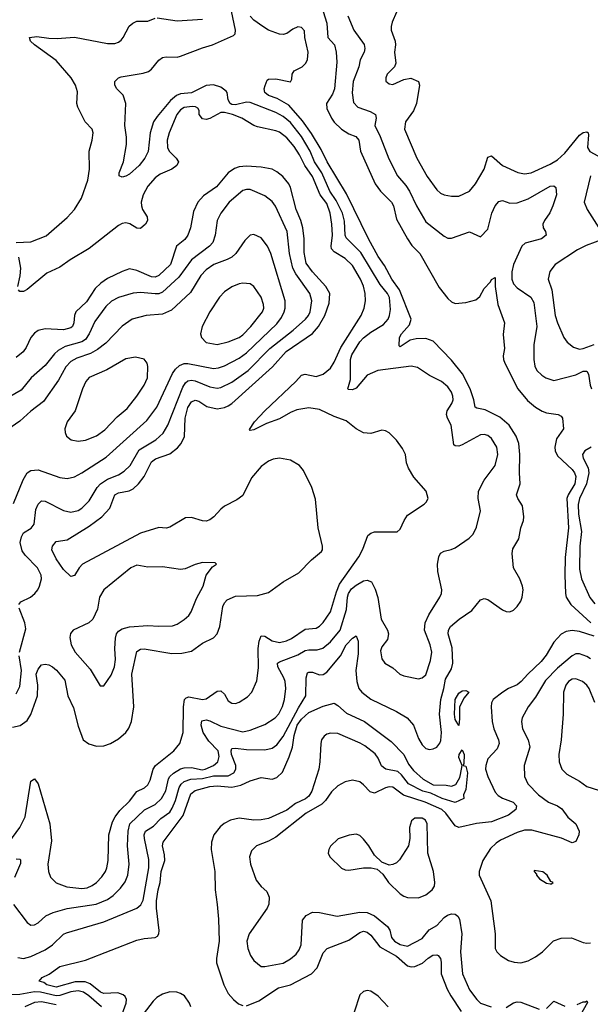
# Model space of a CAD drawing. Header units: inches. Extents: x 1682530 to 1839546, y 640742 to 791647.
# Tile 843 of 923: x 1800390 to 1803510, y 741444 to 746828. Entities that reach past the tile are written whole.
import ezdxf

# ---------------------------------------------------------------- set-up
doc = ezdxf.new("R2010")
doc.units = ezdxf.units.IN
doc.header["$MEASUREMENT"] = 0
doc.layers.add('B8704', color=7, linetype='Continuous')

msp = doc.modelspace()

# ---------------------------------------------------------------- linework, layer by layer
at = {"layer": 'B8704', "color": 5}
for points, elevation in [([(1800356.8, 741990), (1800430, 741890.4), (1800450, 741876.4), (1800470, 741878.7), (1800490, 741888.8), (1800533, 741927), (1800573.2, 741946.8), (1800650, 741967.6), (1800808.3, 741991.7), (1800870, 742016.8), (1800901.8, 742038.2), (1800941.4, 742078.6), (1800966, 742114), (1800981.9, 742150), (1800988.2, 742210), (1800979.9, 742310), (1800982.1, 742390), (1800992.8, 742430), (1801072.6, 742507.4), (1801130, 742537), (1801164.7, 742570), (1801188.4, 742611.6), (1801204, 742676), (1801211.6, 742690), (1801231.7, 742708.3), (1801269.3, 742730.7), (1801290, 742736.9), (1801330, 742738.1), (1801386.9, 742726.9), (1801403.1, 742730), (1801449.1, 742750), (1801472.8, 742770), (1801480.7, 742799.3), (1801475.8, 742830), (1801423.5, 742883.5), (1801393.7, 742930), (1801381.4, 742970), (1801385.9, 742994.1), (1801410, 742999.4), (1801430, 742994.8), (1801490, 742964), (1801610, 742934.6), (1801650, 742942.7), (1801730, 742973.5), (1801787.1, 743010), (1801807.3, 743032.7), (1801827.3, 743072.7), (1801837.5, 743110), (1801844.7, 743170), (1801841.3, 743210), (1801834.7, 743230), (1801800.5, 743290), (1801800.3, 743310), (1801810, 743317.6), (1801910, 743355.6), (1801950, 743378), (1801970, 743383.1), (1802017, 743383), (1802048.2, 743391.8), (1802090, 743426.3), (1802141.6, 743490), (1802176.9, 743603.1), (1802181.3, 743670), (1802186.8, 743690), (1802204.8, 743715.2), (1802230, 743736.1), (1802270, 743759.1), (1802290, 743763.8), (1802313.3, 743753.3), (1802333.9, 743713.9), (1802347.6, 743667.6), (1802366, 743550), (1802401.8, 743490), (1802406.9, 743470), (1802401.1, 743438.9), (1802370, 743399.5), (1802363.2, 743376.8), (1802370, 743333.4), (1802385.7, 743310), (1802430, 743283.7), (1802468, 743250), (1802490, 743240.2), (1802570, 743224.4), (1802590, 743229), (1802610, 743245.7), (1802636.4, 743323.6), (1802642.4, 743370), (1802634.4, 743410), (1802604, 743490), (1802607.3, 743530), (1802626.7, 743573.3), (1802687.8, 743670), (1802695.6, 743690), (1802697.6, 743710), (1802676.4, 743810), (1802674, 743850), (1802681.1, 743890), (1802690, 743910.4), (1802710, 743922), (1802749.8, 743930.2), (1802770, 743939.5), (1802847.8, 743992.2), (1802870, 744014.8), (1802887.4, 744052.6), (1802910, 744142), (1802896.8, 744210), (1802897.6, 744250), (1802929.7, 744310), (1802990, 744390.8), (1803003.5, 744450), (1802998, 744490), (1802970, 744538), (1802950, 744554.8), (1802930, 744559.8), (1802910, 744558.5), (1802810, 744502.8), (1802790, 744496.4), (1802770, 744498), (1802763.5, 744503.5), (1802748.7, 744610), (1802728.5, 744650), (1802723.8, 744670), (1802726.8, 744690), (1802753.2, 744730), (1802759.8, 744750), (1802758.6, 744770), (1802751, 744791), (1802730, 744819.7), (1802696.2, 744850), (1802630, 744883.1), (1802565.5, 744925.5), (1802530, 744933.2), (1802348.2, 744910), (1802290, 744884), (1802230, 744813), (1802210, 744804.7), (1802185.8, 744805.8), (1802183.7, 744810), (1802199.3, 744860.7), (1802199.3, 744970), (1802205.1, 744994.9), (1802250, 745065.7), (1802270, 745088.7), (1802310, 745119.4), (1802379.2, 745160.8), (1802405, 745190), (1802412.7, 745210), (1802416.9, 745243.1), (1802411.5, 745308.5), (1802400.2, 745330), (1802360.4, 745380.4), (1802255.6, 745555.6), (1802175.8, 745635.7), (1802169.1, 745650), (1802166.4, 745726.4), (1802154.1, 745770), (1802119.7, 745839.7), (1802086.5, 745890), (1802042.6, 745990), (1802002.6, 746050), (1801977.9, 746110), (1801930.9, 746190), (1801870, 746265.8), (1801830, 746299.1), (1801790, 746320.7), (1801650, 746376.2), (1801630, 746376.6), (1801570, 746361.8), (1801550, 746365.1), (1801541.5, 746370), (1801529.2, 746389.2), (1801524.4, 746430), (1801518, 746438), (1801490, 746458.7), (1801450, 746471.8), (1801410, 746467.5), (1801330, 746428.9), (1801270, 746423.5), (1801246.9, 746413.1), (1801214.1, 746385.9), (1801140.7, 746299.3), (1801121.1, 746270), (1801102.7, 746210), (1801092.8, 746107.2), (1801074.9, 746070), (1801042.3, 746030), (1800990, 745984), (1800970, 745971.6), (1800950, 745966.6), (1800934, 745974), (1800934.5, 745990), (1800957.2, 746050), (1800974.4, 746145.6), (1800973.6, 746186.4), (1800964.6, 746250), (1800969.9, 746369.9), (1800955.2, 746415.2), (1800921.6, 746450), (1800909.6, 746470), (1800909.6, 746490), (1800929.5, 746510), (1800944.4, 746515.6), (1801064.4, 746535.6), (1801094.6, 746545.4), (1801110, 746556.9), (1801150, 746607.4), (1801170, 746621.3), (1801190, 746625.4), (1801250, 746623.9), (1801270, 746628.8), (1801390, 746674.5), (1801444.7, 746690), (1801558.7, 746741.3), (1801568.7, 746751.3), (1801570.6, 746770), (1801540.1, 746910)], 560), ([(1800379, 741699), (1800410, 741694.1), (1800450, 741705.6), (1800530, 741741.5), (1800569.8, 741770), (1800630, 741826.8), (1800645.5, 741834.5), (1800850, 741894.1), (1801030, 741969.4), (1801052.2, 741987.8), (1801065.8, 742014.2), (1801095.5, 742190), (1801095.9, 742235.9), (1801072, 742350), (1801071, 742370), (1801078.6, 742390), (1801121.5, 742418.5), (1801160.7, 742459.3), (1801210, 742494.6), (1801224.2, 742515.8), (1801241.7, 742558.3), (1801261.9, 742630), (1801272.7, 742647.3), (1801290, 742661.4), (1801325.1, 742674.9), (1801390, 742678), (1801450, 742692.7), (1801530, 742694.1), (1801559.9, 742710), (1801572, 742730), (1801572.3, 742750), (1801548.5, 742810), (1801545.4, 742830), (1801550, 742842), (1801570, 742845.5), (1801630, 742836.5), (1801730, 742835.9), (1801770, 742845.4), (1801796.6, 742863.4), (1801830, 742908.7), (1801914.1, 743065.9), (1801953.8, 743130), (1801957, 743230), (1801964, 743256), (1801970, 743260.7), (1801990, 743259.7), (1802030, 743245), (1802050, 743247.3), (1802070, 743260.2), (1802143.7, 743350), (1802174.5, 743410), (1802210, 743446), (1802230, 743458.4), (1802240.7, 743430), (1802241.3, 743361.3), (1802227.3, 743270), (1802232.8, 743210), (1802244.5, 743170), (1802261.2, 743150), (1802310, 743112.9), (1802450, 743045), (1802508.9, 743010), (1802542.8, 742970), (1802570, 742897.1), (1802590, 742862), (1802610, 742842.6), (1802630, 742836.5), (1802650, 742841.1), (1802670, 742850.4), (1802687.9, 742872.1), (1802693, 742887), (1802696.1, 742930), (1802686, 743030), (1802692.2, 743110), (1802709, 743170), (1802717.9, 743222.2), (1802750, 743279.1), (1802757.9, 743310), (1802754, 743394), (1802732.9, 743470), (1802734.2, 743490), (1802745, 743510), (1802792.5, 743550), (1802862.7, 743597.3), (1802910, 743656), (1802919.8, 743660.2), (1802930, 743663.6), (1802950, 743656.9), (1803030, 743600.2), (1803050, 743591.6), (1803070, 743590.3), (1803090, 743598.5), (1803110, 743618.5), (1803130, 743648.9), (1803136.7, 743670), (1803142.8, 743710), (1803139.3, 743730), (1803125, 743770), (1803090.5, 743830), (1803082.2, 743910), (1803086.1, 743933.9), (1803118.2, 743990), (1803130.6, 744050), (1803145.2, 744090), (1803146.9, 744110), (1803138.9, 744170), (1803113.3, 744210), (1803107, 744230), (1803126.1, 744290), (1803122.1, 744350), (1803125, 744450), (1803119.2, 744510), (1803103.9, 744550), (1803065.3, 744610), (1803014.4, 744654.4), (1802935.5, 744695.5), (1802890, 744703.5), (1802881.1, 744710), (1802873.6, 744750), (1802853.3, 744810), (1802811.5, 744891.5), (1802750, 744966.3), (1802650, 745069.9), (1802610, 745085), (1802556.8, 745083.2), (1802525, 745075), (1802470, 745039.6), (1802465.4, 745045.4), (1802466.7, 745090), (1802478.3, 745110), (1802520.6, 745159.4), (1802529.9, 745190), (1802467.3, 745350), (1802424.5, 745410), (1802384.1, 745484.1), (1802350, 745533.3), (1802296.9, 745630), (1802175.9, 745875.9), (1802070.8, 746050), (1802037.6, 746117.6), (1801985.8, 746205.8), (1801935.4, 746275.4), (1801861.4, 746361.4), (1801797.1, 746397.1), (1801750, 746413.3), (1801730.5, 746430), (1801727.4, 746450), (1801731.2, 746468.8), (1801742.2, 746497.7), (1801750, 746503.8), (1801790, 746504), (1801870, 746489.1), (1801877.2, 746502.8), (1801879.1, 746530), (1801891.4, 746548.6), (1801934, 746570), (1801955.1, 746590), (1801962.7, 746610), (1801966.4, 746650), (1801949.8, 746730), (1801946.7, 746766.7), (1801930, 746785.1), (1801910, 746788.2), (1801883, 746777), (1801850, 746753), (1801830, 746747.4), (1801810, 746748.6), (1801750, 746771.2), (1801718.7, 746790), (1801670, 746824.8), (1801650, 746847.3)], 540), ([(1802050, 746872.7), (1802069.1, 746810), (1802074.9, 746730), (1802111.3, 746690), (1802120.2, 746650), (1802123.5, 746596.5), (1802110.9, 746450), (1802099.4, 746420.6), (1802067.6, 746370), (1802070, 746343), (1802095.2, 746290), (1802108.5, 746268.5), (1802149.6, 746229.6), (1802190, 746203.2), (1802228, 746190), (1802244, 746170), (1802253.2, 746110), (1802333.2, 745930), (1802362.6, 745890), (1802423.2, 745830), (1802432.8, 745810), (1802450, 745736.5), (1802510.1, 745630.1), (1802533.7, 745593.7), (1802576.9, 745550), (1802684.1, 745364.1), (1802730, 745303.6), (1802750, 745284.9), (1802770, 745276.9), (1802830, 745281.2), (1802883.8, 745296.2), (1802905.5, 745314.5), (1802930, 745358.4), (1802964.5, 745395.5), (1802970, 745407.3), (1802990, 745418), (1802990.2, 745369.8), (1803003.5, 745270), (1803041.5, 745170), (1803034.2, 745105.8), (1803039.7, 745030), (1803033.8, 744990), (1803034.9, 744970), (1803043.2, 744950), (1803113.4, 744810), (1803166.2, 744746.2), (1803210, 744710.1), (1803247, 744687), (1803270, 744679), (1803333.4, 744670), (1803350, 744660.3), (1803357.3, 744650), (1803362.8, 744590), (1803324.1, 744535.9), (1803315.5, 744490), (1803317.3, 744470), (1803330, 744444), (1803410, 744368.1), (1803423.9, 744350), (1803431.2, 744330), (1803424.7, 744290), (1803388.2, 744230), (1803380.6, 744210), (1803390.1, 744049.9), (1803373, 743887), (1803369.7, 743790), (1803373.3, 743690), (1803378.1, 743670), (1803403.7, 743630), (1803513.1, 743530)], 540), ([(1802184.6, 746850), (1802217.7, 746770), (1802272.5, 746692.5), (1802277.8, 746670), (1802273.4, 746650), (1802252.1, 746607.9), (1802243.6, 746570), (1802213.6, 746490), (1802208.4, 746428.4), (1802215.5, 746375.5), (1802238.4, 746350), (1802306.7, 746326.7), (1802334.4, 746310), (1802338.4, 746290), (1802331.8, 746250), (1802360.7, 746190), (1802407.5, 746067.5), (1802454.9, 745974.9), (1802501.1, 745921.1), (1802521.5, 745890), (1802558.6, 745810), (1802610, 745723.6), (1802710, 745643.6), (1802730, 745633.8), (1802750, 745634), (1802850, 745667.7), (1802910, 745640.7), (1802950, 745683), (1802970.8, 745770), (1802989.8, 745810), (1803010, 745834), (1803030, 745840.2), (1803070, 745825.2), (1803110, 745826.1), (1803170, 745848), (1803290, 745917.3), (1803310, 745920.4), (1803320.4, 745910), (1803324.4, 745870), (1803304.2, 745810), (1803288.4, 745771.6), (1803258.4, 745730), (1803250.4, 745710), (1803252.2, 745690), (1803264.4, 745670), (1803267.7, 745650), (1803242, 745630), (1803154.2, 745605.8), (1803135.5, 745590), (1803090, 745489.7), (1803080.7, 745450), (1803079.8, 745410), (1803090, 745383.9), (1803110, 745361.8), (1803185, 745310), (1803201.5, 745281.5), (1803217.1, 745150), (1803201.8, 745050), (1803200.2, 744970), (1803207.2, 744932.8), (1803216.9, 744910), (1803243.9, 744883.9), (1803266.4, 744870), (1803310, 744855.6), (1803430, 744886.2), (1803470, 744906), (1803490, 744905.7), (1803500.2, 744890), (1803509.4, 744830), (1803516.8, 744810)], 560), ([(1802450.2, 746870), (1802425.5, 746814.5), (1802420.2, 746790), (1802421.2, 746770), (1802443.5, 746710), (1802445, 746690), (1802438.8, 746650), (1802446.7, 746590), (1802439.5, 746570), (1802399.5, 746530), (1802392, 746510), (1802392.3, 746492.3), (1802410, 746477), (1802430, 746474.6), (1802490, 746501.1), (1802528.3, 746508.3), (1802570.7, 746490), (1802575.8, 746470), (1802560.2, 746370), (1802543.8, 746330), (1802500.1, 746270), (1802493.4, 746230), (1802562, 746070), (1802618, 745970), (1802670, 745896.9), (1802690, 745879.7), (1802710, 745871.1), (1802750, 745862.6), (1802790, 745862.2), (1802850, 745891.3), (1802882.8, 745930), (1802929.4, 746010.6), (1802950, 746075.5), (1802970, 746083.2), (1803030, 746030.2), (1803112.7, 745992.7), (1803150, 745984.8), (1803187, 745990), (1803290, 746038.6), (1803330, 746062.4), (1803370, 746098.1), (1803450, 746196.6), (1803470, 746210.7), (1803490, 746215.4), (1803497.3, 746210), (1803499.1, 746199.1), (1803495.1, 746130), (1803507.3, 746107.3), (1803550, 746083.1)], 580), ([(1800369.9, 745610.1), (1800450, 745614.2), (1800533.9, 745646.1), (1800650, 745746.2), (1800690, 745790.3), (1800728.7, 745851.3), (1800761.8, 745950), (1800771.4, 746010), (1800769.8, 746110), (1800785.7, 746170), (1800791.1, 746210), (1800786, 746230), (1800748.3, 746270), (1800707.7, 746350), (1800702.4, 746370), (1800706.7, 746433.3), (1800695.2, 746470), (1800671.8, 746510), (1800590, 746605.8), (1800471, 746690), (1800449.6, 746710), (1800444, 746730), (1800484.1, 746735.9), (1800550, 746726.7), (1800594.5, 746725.5), (1800690, 746733.4), (1800870, 746698.3), (1800910, 746698.7), (1800930, 746704.9), (1800944.2, 746715.8), (1800956.2, 746730), (1800987.6, 746792.4), (1801009.4, 746810), (1801030, 746819.5), (1801090, 746820.4), (1801130, 746837.3)], 580), ([(1801142, 746838), (1801250, 746822.4), (1801389.6, 746830.4)], 580), ([(1800330, 742329.6), (1800390.3, 742410), (1800419, 742470), (1800450, 742664), (1800470, 742677.1), (1800491, 742650), (1800555.3, 742430), (1800562.9, 742337.1), (1800544.4, 742210), (1800547.8, 742170), (1800559.1, 742139.1), (1800588.5, 742108.5), (1800647.1, 742087.1), (1800730, 742077.3), (1800758.3, 742081.7), (1800786.8, 742093.2), (1800810, 742110.2), (1800838.4, 742141.6), (1800858.5, 742170), (1800866.6, 742190), (1800872.8, 742230), (1800877, 742370), (1800897.7, 742442.3), (1800911.8, 742470), (1800936.9, 742503.1), (1800990, 742555.3), (1801030, 742607.2), (1801072.6, 742627.4), (1801090, 742643.6), (1801103, 742670), (1801119.9, 742730), (1801132.6, 742750), (1801232.7, 742830), (1801266.3, 742870), (1801282.8, 742930), (1801285.7, 743070), (1801291.4, 743110), (1801300.4, 743119.6), (1801314.8, 743125.2), (1801390, 743110.6), (1801410, 743113.9), (1801470, 743155.9), (1801490, 743158.6), (1801510, 743139.5), (1801530, 743103.6), (1801550, 743090.2), (1801570, 743089.2), (1801590, 743095.5), (1801635.5, 743124.5), (1801658.5, 743150), (1801686.3, 743213.7), (1801695.8, 743284.2), (1801693.8, 743390), (1801699, 743430), (1801710, 743459.1), (1801730, 743457.5), (1801770, 743431.3), (1801810, 743423), (1801847.8, 743432.2), (1801875.4, 743444.6), (1801950, 743495.8), (1802010, 743501.4), (1802030, 743511.7), (1802050, 743531), (1802089.9, 743590), (1802121.3, 743698.7), (1802139, 743741), (1802243.4, 743890), (1802266.4, 743933.6), (1802292.7, 744007.3), (1802310, 744020.7), (1802330, 744027.3), (1802453, 744027), (1802470, 744042.8), (1802491.5, 744090), (1802510, 744118.4), (1802600.5, 744179.5), (1802612.7, 744190), (1802623.7, 744210), (1802611.8, 744250), (1802545.7, 744325.7), (1802515.3, 744375.3), (1802505.4, 744405.4), (1802499.7, 744450), (1802483.3, 744483.3), (1802450, 744529.3), (1802410, 744569.2), (1802390, 744579.3), (1802370, 744582.7), (1802310, 744565.6), (1802270, 744569.7), (1802230, 744591.2), (1802174.5, 744634.5), (1802110, 744659), (1802030, 744696.9), (1801970, 744706.1), (1801904.6, 744695.4), (1801870, 744680.7), (1801810, 744644.9), (1801740.2, 744619.8), (1801670, 744585), (1801650, 744582), (1801646.3, 744586.3), (1801674.4, 744630), (1801729.3, 744690), (1801899.1, 744850), (1801930, 744884.8), (1801950, 744889), (1802010, 744876.8), (1802049.4, 744890.6), (1802090, 744923.2), (1802110, 744956.1), (1802144.9, 745035.1), (1802256.8, 745210), (1802272.6, 745250), (1802280.2, 745290), (1802278.4, 745330), (1802270, 745371), (1802253.2, 745410), (1802210, 745483.7), (1802170, 745523), (1802110, 745559.6), (1802095.3, 745575.3), (1802092.2, 745590), (1802099.6, 745650), (1802096.6, 745710), (1802087.8, 745770), (1802070, 745823), (1802032.9, 745870), (1801990.6, 745970), (1801948.2, 746030), (1801919, 746090), (1801890, 746135.3), (1801850, 746182.2), (1801810, 746213.1), (1801790, 746221.2), (1801690, 746242), (1801669.5, 746249.5), (1801603.9, 746290), (1801553.3, 746310), (1801510, 746321.2), (1801490, 746321), (1801430, 746287.1), (1801410, 746283), (1801390, 746286.9), (1801371.9, 746310), (1801371.7, 746331.7), (1801364.7, 746344.7), (1801351.6, 746351.6), (1801333.2, 746353.2), (1801290, 746348.5), (1801270, 746335.6), (1801249.3, 746310), (1801206.4, 746210), (1801196.6, 746170), (1801198.8, 746130), (1801207.5, 746110), (1801245.6, 746070), (1801258.2, 746050), (1801249.4, 746030), (1801221.8, 746010), (1801157.1, 745982.9), (1801130, 745963.7), (1801090, 745918.4), (1801064.1, 745870), (1801054.6, 745830), (1801055.9, 745810), (1801061.5, 745790), (1801086, 745750), (1801089.3, 745730), (1801078.4, 745710), (1801050, 745687), (1801030, 745688.4), (1800991.2, 745711.2), (1800970, 745716.4), (1800950, 745713.2), (1800930, 745703.2), (1800770, 745576.2), (1800665.7, 745514.3), (1800610, 745475.2), (1800537.7, 745442.3), (1800430, 745352), (1800410, 745341.6), (1800390, 745342.7), (1800382.7, 745350)], 580), ([(1800350, 742958.9), (1800392.3, 742967.7), (1800430, 742995.9), (1800450.7, 743029.3), (1800488, 743130), (1800489.5, 743190), (1800480.6, 743250), (1800490, 743275.8), (1800510, 743301), (1800530, 743304.3), (1800550, 743300.1), (1800570, 743288.8), (1800590.9, 743270.9), (1800636.5, 743216.5), (1800652.9, 743130), (1800684.5, 743064.5), (1800710, 742965.5), (1800736.4, 742890), (1800768, 742868), (1800810, 742854.9), (1800850, 742857.6), (1800887, 742870), (1800930, 742896.5), (1800969.9, 742930.1), (1800986.6, 742953.4), (1801001.2, 742990), (1801013.9, 743070), (1801002.6, 743250), (1801030, 743373.1), (1801050, 743386.4), (1801070, 743387.1), (1801221.8, 743361.8), (1801275.6, 743364.4), (1801330, 743374.3), (1801390, 743419), (1801450, 743447.5), (1801470.4, 743469.6), (1801483.9, 743510), (1801501.2, 743618.8), (1801510, 743639.6), (1801523.8, 743656.2), (1801570, 743675.4), (1801690, 743679.8), (1801750, 743695), (1801830, 743754.7), (1801916.8, 743803.2), (1801985.5, 743874.5), (1802039.7, 743920.3), (1802046, 743930), (1802045, 743950), (1802022.3, 744050), (1802006.7, 744206.7), (1801986.9, 744270), (1801942.4, 744362.4), (1801919.3, 744390), (1801870, 744418.6), (1801810, 744430.9), (1801775.1, 744424.8), (1801750, 744414.6), (1801710, 744385.2), (1801657.6, 744322.4), (1801610, 744226.6), (1801577.8, 744202.2), (1801510, 744167.1), (1801490, 744151.7), (1801451.3, 744108.7), (1801430, 744093.3), (1801410, 744086), (1801390, 744087.2), (1801330, 744106.2), (1801296.4, 744103.6), (1801210, 744052.5), (1801190, 744047.9), (1801150, 744051.2), (1801050, 744019.9), (1800733.7, 743850), (1800714.7, 743830), (1800690, 743789.6), (1800670, 743782.9), (1800630, 743821), (1800590, 743879.2), (1800565.1, 743930), (1800568.4, 743950), (1800590, 743975.3), (1800650, 743984.3), (1800770, 744058.7), (1800839.9, 744110), (1800882.3, 744157.7), (1800910, 744230.1), (1800930, 744241.4), (1800988.7, 744251.3), (1801010, 744263.5), (1801039.5, 744290), (1801069.9, 744330.1), (1801110.6, 744410), (1801133.2, 744426.8), (1801210, 744454.6), (1801253.3, 744486.7), (1801272.8, 744510), (1801291.7, 744548.3), (1801295, 744650), (1801310, 744707.3), (1801330, 744738), (1801350, 744748.1), (1801370, 744743), (1801413.3, 744713.3), (1801470, 744700.4), (1801510, 744706.8), (1801530, 744716.6), (1801550, 744730.1), (1801772.3, 744930), (1801847, 745013), (1801990, 745112.7), (1802024.3, 745150), (1802057.9, 745210), (1802082.3, 745277.7), (1802085.4, 745330), (1802063.9, 745370), (1801990.9, 745450), (1801956.2, 745496.2), (1801945.8, 745554.2), (1801944.4, 745630), (1801937.3, 745690), (1801926.6, 745730), (1801901.9, 745790), (1801871.3, 745910), (1801860.7, 745930), (1801829.1, 745970), (1801796.5, 745996.5), (1801770, 746010.9), (1801710, 746022.3), (1801630, 746027.7), (1801590, 746024.2), (1801564.7, 746015.3), (1801529.6, 745990.4), (1801466.3, 745913.7), (1801395.5, 745864.5), (1801363.2, 745830), (1801340.1, 745779.9), (1801324.2, 745690), (1801308.8, 745650), (1801293.3, 745626.7), (1801247.3, 745590), (1801214.2, 745490), (1801150, 745428.5), (1801130, 745420.6), (1801110, 745421.8), (1801030, 745457.3), (1800990, 745465), (1800950, 745451.9), (1800870, 745413.5), (1800832.9, 745387.1), (1800802.1, 745357.9), (1800755.4, 745284.6), (1800697.6, 745230), (1800689, 745210), (1800686, 745170), (1800678, 745150), (1800670, 745142.7), (1800630, 745131.6), (1800530, 745136.8), (1800491.7, 745128.3), (1800470, 745113.7), (1800451.3, 745090), (1800425.3, 745034.7), (1800408.6, 745011.4), (1800370, 744981.6)], 620), ([(1803510, 745973.6), (1803475.9, 745830), (1803492.2, 745790), (1803582, 745650)], 580), ([(1800385.6, 743630), (1800396.1, 743643.9), (1800449.8, 743670.2), (1800473, 743690), (1800489.8, 743710.2), (1800499.1, 743730), (1800508.5, 743770), (1800507.4, 743790), (1800486.4, 743830), (1800419.7, 743899.7), (1800403.1, 743923.1), (1800392.8, 743970), (1800399.2, 744000.8), (1800410, 744022.4), (1800452.8, 744047.2), (1800468.4, 744070), (1800477.8, 744150), (1800490, 744178.5), (1800510, 744196.5), (1800530, 744195.2), (1800630, 744144.3), (1800670, 744135.4), (1800710, 744143.8), (1800730, 744156.9), (1800770, 744197.7), (1800813.6, 744270), (1800831.2, 744290), (1800870, 744316.3), (1800930, 744338.7), (1800961.3, 744358.7), (1800993.1, 744390), (1801043.9, 744476.1), (1801135, 744530), (1801173.7, 744566.3), (1801200.5, 744610), (1801281.5, 744818.5), (1801296.8, 744843.2), (1801310, 744853), (1801330, 744856.5), (1801350, 744853.8), (1801430, 744821.2), (1801470, 744813.5), (1801490, 744816), (1801550, 744845.2), (1801639, 744910), (1801758, 745030), (1801885.5, 745130), (1801953.1, 745190), (1801969.2, 745210), (1801978.2, 745230), (1801986.5, 745290), (1801975.8, 745330), (1801899.2, 745439.2), (1801883.4, 745470), (1801865.9, 745550), (1801851.9, 745670), (1801788.4, 745808.4), (1801770, 745833.1), (1801730, 745864.8), (1801650, 745898.9), (1801630, 745899.8), (1801610, 745893.2), (1801535.9, 745830), (1801489, 745771), (1801470.2, 745730), (1801458.4, 745650), (1801445.2, 745610), (1801427.2, 745590), (1801330, 745515.2), (1801260.5, 745419.5), (1801170, 745338.5), (1801150, 745329.9), (1801130, 745328.4), (1801050, 745336.2), (1801010, 745333.1), (1800930.7, 745309.3), (1800891.2, 745288.8), (1800861.1, 745258.9), (1800801.4, 745178.6), (1800769.6, 745110), (1800750, 745080.2), (1800730, 745066.4), (1800638.8, 745041.2), (1800600.6, 745019.4), (1800579.7, 745000.3), (1800530, 744937.4), (1800452.8, 744870), (1800397.2, 744802.8), (1800245.1, 744714.9)], 640), ([(1800356.9, 744183.1), (1800408.3, 744311.7), (1800431.2, 744350), (1800450, 744362.8), (1800490, 744366.5), (1800610, 744324.5), (1800650, 744318.8), (1800690, 744328.3), (1800730, 744349.3), (1800863.5, 744436.5), (1801084.5, 744635.5), (1801140.2, 744710), (1801226, 744894), (1801242.4, 744917.6), (1801263.1, 744936.9), (1801290, 744947.5), (1801310, 744948.6), (1801450, 744920.1), (1801476.5, 744923.5), (1801510, 744935), (1801590, 744976.9), (1801630, 745006.6), (1801795.3, 745164.7), (1801821.3, 745198.8), (1801836.1, 745230), (1801841.6, 745250), (1801841.7, 745290), (1801763.4, 745550), (1801745.5, 745590), (1801710, 745635.1), (1801670, 745653), (1801650, 745649.7), (1801620, 745620), (1801571.2, 745550), (1801549.6, 745530.4), (1801523.7, 745516.3), (1801451.6, 745490), (1801410, 745460.2), (1801381, 745430), (1801323.5, 745336.5), (1801219.9, 745240.1), (1801170, 745217.3), (1801081, 745210), (1801005.3, 745190), (1800950, 745151.8), (1800860.1, 745059.9), (1800815.8, 745024.2), (1800777.8, 745002.2), (1800702.4, 744977.6), (1800670, 744959.4), (1800641.4, 744930), (1800602.5, 744857.5), (1800520.1, 744739.9), (1800450, 744687.2), (1800390, 744632.7), (1800282.5, 744557.5)], 660), ([(1803584.9, 745630), (1803487, 745593), (1803439.1, 745570), (1803317.3, 745490), (1803288.1, 745451.9), (1803279.7, 745410), (1803299.5, 745350), (1803318, 745210), (1803330, 745170.3), (1803364.1, 745090), (1803383.9, 745063.9), (1803417.5, 745037.5), (1803450, 745026.3), (1803470, 745029.4), (1803530, 745052.8)], 580), ([(1800379.5, 745370), (1800392.6, 745427.4), (1800396.9, 745470), (1800385.4, 745530)], 580), ([(1803513.6, 744490), (1803479.6, 744470), (1803466.2, 744450), (1803470.2, 744430), (1803497.2, 744377.2), (1803501.8, 744350), (1803489.1, 744290), (1803450.4, 744210), (1803443.5, 744176.5), (1803444.4, 744124.4), (1803461.3, 744030), (1803451.6, 743950), (1803450, 743822.8), (1803461.2, 743770), (1803507.6, 743667.6), (1803534.5, 743634.5)], 560), ([(1800388, 743370), (1800423.1, 743496.9), (1800417.6, 743530), (1800387.1, 743610)], 640), ([(1803530, 743456.4), (1803450, 743482.3), (1803410, 743487.2), (1803377.6, 743482.4), (1803351.2, 743468.8), (1803310, 743424.1), (1803267.5, 743352.5), (1803240.7, 743319.3), (1803167.3, 743250), (1803131.4, 743208.5), (1803109.1, 743190.9), (1803062.3, 743170), (1803031.8, 743150), (1802979, 743110), (1802970, 743092.8), (1802967, 743070), (1802973.2, 742990), (1802983, 742950), (1803008.6, 742890), (1803011.7, 742870), (1802999.7, 742840.3), (1802950, 742786), (1802937.7, 742750), (1802937.1, 742730), (1802950, 742690.4), (1802990, 742603.6), (1803006.4, 742586.4), (1803030, 742571.8), (1803088.8, 742550), (1803106, 742530), (1803102.8, 742510), (1803062.7, 742477.3), (1802970, 742441.3), (1802887.4, 742432.6), (1802790, 742410.9), (1802770, 742419.8), (1802720.4, 742490), (1802698.7, 742510), (1802607.7, 742550), (1802488.2, 742588.2), (1802430, 742631.6), (1802410, 742632.9), (1802390, 742627.7), (1802330, 742598), (1802305.3, 742605.3), (1802270, 742644.2), (1802250, 742659.6), (1802209.6, 742669.6), (1802170, 742661.3), (1802130, 742639.1), (1802094.1, 742605.9), (1802061.5, 742558.5), (1802041.1, 742538.9), (1801956.2, 742490), (1801790, 742358.6), (1801750, 742336.5), (1801683.8, 742310), (1801657.5, 742282.5), (1801646.5, 742250), (1801651.5, 742210), (1801683.4, 742123.4), (1801710, 742088.2), (1801741.1, 742061.1), (1801753.7, 742030), (1801752.3, 741992.3), (1801743.1, 741970), (1801645.4, 741830), (1801632.1, 741790), (1801636.5, 741750), (1801651, 741711), (1801670, 741683.1), (1801710, 741650.3), (1801730, 741650.2), (1801830, 741669.4), (1801870, 741692), (1801901.4, 741718.6), (1801918.4, 741741.6), (1801929.1, 741770), (1801936.1, 741903.9), (1801956, 741930), (1801990, 741948), (1802030, 741945.3), (1802125.9, 741925.9), (1802250, 741947.5), (1802290, 741946.1), (1802330, 741928), (1802401.3, 741870), (1802412.9, 741850), (1802423.5, 741810), (1802439.8, 741790), (1802470, 741771.4), (1802510, 741762.7), (1802590, 741804.2), (1802628.5, 741851.5), (1802670, 741874.3), (1802710, 741918), (1802728.9, 741931.1), (1802750, 741938.2), (1802770, 741936.3), (1802785.2, 741925.2), (1802794.2, 741910), (1802807.3, 741830), (1802799.2, 741730), (1802811.5, 741610), (1802850, 741523.2), (1802890, 741470.2), (1802910, 741451), (1802967.7, 741430)], 540), ([(1800370, 743142.3), (1800390, 743181.6), (1800400.2, 743270), (1800386.2, 743350)], 640), ([(1803510, 743333), (1803490, 743346.6), (1803450, 743360.3), (1803430, 743360.8), (1803410, 743349.8), (1803330, 743282.8), (1803264.9, 743215.1), (1803210, 743123.9), (1803169.3, 743070), (1803137.4, 743010), (1803133.8, 742990), (1803139.4, 742950), (1803170.2, 742890), (1803178.2, 742850), (1803147.5, 742750), (1803150.2, 742690.2), (1803168.2, 742650), (1803226.2, 742590), (1803280.9, 742550), (1803330, 742529.3), (1803353.7, 742513.7), (1803386.7, 742466.7), (1803430.3, 742430), (1803448.9, 742390), (1803446.3, 742370), (1803430, 742334.5), (1803410, 742327.1), (1803352.7, 742352.7), (1803190, 742395.4), (1803150, 742396.3), (1803110, 742383.4), (1803018.7, 742341.3), (1802994.7, 742325.3), (1802964.5, 742295.5), (1802922.2, 742230), (1802902, 742170), (1802901.3, 742150), (1802966.2, 742010), (1802990.3, 741830), (1802988.9, 741748.9), (1802999.1, 741730), (1803019.1, 741710), (1803063.1, 741683.1), (1803093.7, 741673.7), (1803130, 741670.3), (1803170, 741682.3), (1803210, 741703.7), (1803248.5, 741731.5), (1803308.9, 741791.1), (1803350, 741806.5), (1803407.8, 741807.7), (1803470, 741782), (1803490, 741778), (1803510, 741780.9)], 560), ([(1803533.8, 743093.8), (1803503.7, 743170), (1803490.7, 743190), (1803467.4, 743210), (1803430, 743223.8), (1803410, 743221.5), (1803390, 743208.9), (1803376.6, 743190), (1803362.5, 743150), (1803361.3, 743030), (1803351, 742890), (1803338.2, 742810), (1803340.2, 742770), (1803353.4, 742730), (1803381.7, 742701.7), (1803450, 742664.9), (1803490, 742635.3), (1803590, 742604.4)], 580), ([(1800949.9, 741390.1), (1800972, 741450), (1800973.9, 741470), (1800966.4, 741486.4), (1800955.4, 741495.4), (1800925.9, 741505.9), (1800850, 741503.6), (1800830.9, 741510), (1800775.3, 741555.3), (1800747.3, 741567.3), (1800692.3, 741567.7), (1800590, 741537.2), (1800538.9, 741550), (1800522.4, 741562.4), (1800496, 741570), (1800513.2, 741590), (1800551.1, 741608.9), (1800610, 741650.3), (1800750, 741684.9), (1801030, 741794.6), (1801070, 741804.2), (1801130, 741808.7), (1801143.3, 741816.7), (1801151.4, 741828.6), (1801153, 741847), (1801137.9, 741970), (1801137.8, 742010), (1801146.1, 742070), (1801157.9, 742110), (1801163.6, 742170), (1801183.1, 742230), (1801182.1, 742262.1), (1801171.5, 742310), (1801173.9, 742330), (1801284.2, 742475.8), (1801325.8, 742594.2), (1801350, 742612.9), (1801430, 742635.2), (1801470, 742639.2), (1801550, 742630.9), (1801598.3, 742641.7), (1801650, 742666.8), (1801710, 742684.2), (1801770, 742675.9), (1801795.2, 742684.8), (1801826.3, 742713.7), (1801863.6, 742796.4), (1801881.9, 742850), (1801890, 742914.3), (1801907.5, 742970), (1801930, 743002.7), (1801970, 743039.6), (1802050, 743074.9), (1802110, 743090.4), (1802130, 743078.7), (1802176.1, 743036.1), (1802274.4, 742990), (1802421.8, 742881.8), (1802489.3, 742809.3), (1802516.4, 742756.4), (1802542.7, 742722.7), (1802595.1, 742675.1), (1802650, 742644.4), (1802722, 742642), (1802750, 742636.3), (1802774.5, 742645.5), (1802796.2, 742683.8), (1802800.1, 742699.9), (1802809.3, 742750), (1802790, 742794), (1802792.3, 742810), (1802810, 742834.8), (1802819.5, 742810), (1802819.1, 742760.9), (1802814, 742750), (1802830, 742746.8), (1802838.9, 742710), (1802830, 742618), (1802816.3, 742590), (1802818.8, 742570), (1802770, 742547.1), (1802698.9, 742570), (1802638.5, 742598.5), (1802593.3, 742610), (1802514.8, 742650), (1802478.2, 742698.2), (1802456.9, 742716.9), (1802391.8, 742730), (1802378.4, 742738.4), (1802368.2, 742748.2), (1802349.9, 742790), (1802333.1, 742813.1), (1802277.3, 742857.3), (1802251.5, 742871.5), (1802130, 742925.2), (1802090, 742927), (1802070, 742920.9), (1802055, 742910), (1802040.9, 742890), (1802036.3, 742870), (1802031.8, 742770), (1802024.7, 742730), (1801987.9, 742610), (1801970, 742582.8), (1801951.8, 742568.2), (1801897.9, 742542.1), (1801850, 742505.8), (1801750, 742460.7), (1801710, 742452.8), (1801670, 742451.3), (1801590, 742461), (1801543.1, 742450), (1801507.8, 742432.2), (1801485.4, 742414.6), (1801451.9, 742370), (1801439, 742330), (1801437.4, 742290), (1801456.1, 742170), (1801458.7, 742070), (1801470.4, 741990), (1801476, 741910), (1801479.8, 741790), (1801466.1, 741693.9), (1801466.7, 741670), (1801506.6, 741550), (1801530, 741503.5), (1801559, 741470), (1801587, 741447), (1801610, 741437.6)], 520), ([(1800370, 742239.1), (1800390, 742238.4), (1800394.3, 742234.3), (1800394.8, 742214.8), (1800362.3, 742137.7)], 560), ([(1800837, 741430), (1800767.5, 741490), (1800738, 741510), (1800710, 741517.4), (1800670, 741512.1), (1800610, 741491.9), (1800590, 741490), (1800503.5, 741510), (1800470, 741513), (1800390, 741497.6), (1800324.8, 741495.2), (1800290, 741483.2), (1800270, 741488.1), (1800250.5, 741510.5), (1800231.2, 741550), (1800190, 741595.8), (1800166.2, 741630), (1800139.7, 741690), (1800114, 741774), (1800093.2, 741813.2), (1800023.9, 741903.9), (1800000, 741923)], 540), ([(1801630, 741436.4), (1801697.8, 741462.2), (1801805.6, 741534.4), (1801870, 741550.6), (1801984.5, 741610), (1802015.9, 741644.1), (1802050, 741725.7), (1802070.5, 741749.5), (1802190, 741795.4), (1802250, 741836.8), (1802270, 741843.3), (1802290, 741839.2), (1802310, 741822.7), (1802359.1, 741759.1), (1802450, 741707.4), (1802510, 741655), (1802530, 741648.8), (1802551.1, 741650), (1802591.8, 741668.2), (1802622.9, 741697.1), (1802648, 741712), (1802670, 741714.6), (1802677.5, 741710), (1802690, 741693.8), (1802694.3, 741674.3), (1802694.5, 741610), (1802726.9, 741526.9), (1802746.3, 741490), (1802804.4, 741404.4)], 520), ([(1802404.5, 741430), (1802350, 741487.6), (1802310, 741515), (1802290, 741518.7), (1802270, 741514.6), (1802250, 741496.6), (1802218.6, 741401.4)], 520), ([(1801324.9, 741430), (1801319, 741450), (1801290.5, 741490), (1801270, 741502.5), (1801249.2, 741510), (1801210, 741511.5), (1801170, 741498.8), (1801139.3, 741480.7), (1801119, 741461), (1801033.5, 741350)], 520), ([(1803270, 741420.3), (1803310, 741460.3), (1803370, 741433.7)], 540), ([(1803437.1, 741442.9), (1803470, 741456.9), (1803482.9, 741457.1), (1803490, 741462.8), (1803494.6, 741454.6), (1803447.1, 741370)], 540), ([(1800590, 741441.4), (1800510, 741458.1), (1800470, 741454.6), (1800418, 741430)], 560), ([(1803050, 741426.4), (1803090, 741452.6), (1803110, 741457.8), (1803130, 741455.2), (1803230, 741417.3)], 540)]:
    msp.add_lwpolyline(points, dxfattribs=dict(at, elevation=elevation))
for points, elevation in [([(1801610, 745387.7), (1801590, 745383.8), (1801550, 745367.7), (1801510, 745340.4), (1801482.2, 745310), (1801429.2, 745230), (1801387.8, 745150), (1801378, 745110), (1801383.7, 745090), (1801410, 745063.6), (1801470, 745051.4), (1801530, 745066.2), (1801590, 745089.4), (1801610, 745104.3), (1801654.2, 745150), (1801718.2, 745230), (1801724.1, 745250), (1801722.5, 745270), (1801709.9, 745309.9), (1801670, 745369.7), (1801650, 745383.9)], 680), ([(1801022.3, 744982.3), (1800970, 744974.5), (1800867, 744913), (1800770, 744872), (1800751.7, 744850), (1800733.6, 744810), (1800692.8, 744690), (1800650.3, 744630), (1800637.6, 744590), (1800638.4, 744570), (1800645.5, 744550), (1800671.4, 744531.4), (1800710, 744523.6), (1800750, 744528.3), (1800810, 744552.2), (1800854.6, 744585.4), (1800923.2, 744656.8), (1800977.2, 744702.8), (1801030, 744770.3), (1801070, 744830.3), (1801088.8, 744870), (1801090.9, 744930.9), (1801086, 744950), (1801071, 744971)], 680), ([(1801390, 743859.3), (1801350, 743849.5), (1801294.1, 743825.9), (1801270, 743822), (1801170, 743835.3), (1801090, 743834.5), (1801030, 743845.7), (1800997.6, 743830), (1800850.3, 743710), (1800827.1, 743670), (1800814.7, 743605.3), (1800789.1, 743550.9), (1800767.7, 743530), (1800682.8, 743490), (1800668.4, 743471.6), (1800663.8, 743450), (1800671.7, 743410), (1800692.8, 743370), (1800776, 743276), (1800830, 743186), (1800850, 743186), (1800890, 743243.1), (1800908.3, 743290), (1800913.1, 743330), (1800909.2, 743390), (1800912.9, 743447), (1800919.4, 743470), (1800930, 743484.4), (1800950, 743498), (1800990, 743508.8), (1801090, 743515.7), (1801150, 743511.8), (1801225.8, 743514.2), (1801250, 743523.2), (1801290, 743547.6), (1801314.3, 743570), (1801328.3, 743590), (1801357.4, 743662.6), (1801392.6, 743730), (1801409.6, 743790.4), (1801444, 743836), (1801466, 743850), (1801458, 743858)], 640), ([(1802790, 742968), (1802770, 743002), (1802767.2, 743030), (1802771.5, 743110), (1802790, 743144.9), (1802810, 743158.4), (1802830, 743160.7), (1802846, 743150), (1802819.5, 743120.5), (1802794.9, 743070), (1802795.3, 743004.7)], 520), ([(1802590, 742462), (1802550, 742461.6), (1802532.1, 742447.9), (1802520.4, 742410), (1802523.1, 742350), (1802514.9, 742310), (1802466.2, 742233.8), (1802450, 742217.2), (1802430, 742209), (1802410, 742204), (1802370, 742222), (1802330, 742259), (1802299.6, 742310), (1802270, 742347), (1802250, 742366.6), (1802230, 742374.5), (1802190.4, 742369.6), (1802130.4, 742349.6), (1802090, 742309.2), (1802079.3, 742290), (1802077.1, 742270), (1802086, 742250), (1802150, 742188.5), (1802170, 742179.5), (1802190, 742177), (1802270.5, 742190.5), (1802310.7, 742190.7), (1802343.5, 742183.5), (1802374.9, 742154.9), (1802405.5, 742110), (1802470, 742048.2), (1802490, 742034.9), (1802510, 742028.4), (1802570, 742027), (1802610, 742043), (1802644.5, 742070), (1802657.4, 742090), (1802660.5, 742110), (1802653.3, 742170), (1802621.6, 742270), (1802618, 742430), (1802609.5, 742450)], 560), ([(1803203.6, 742176.4), (1803202, 742170), (1803216, 742156), (1803216, 742150), (1803231.3, 742130), (1803270, 742106), (1803290, 742102), (1803298, 742102), (1803306, 742110), (1803294.6, 742114.6), (1803273.2, 742150), (1803250, 742169)], 580)]:
    msp.add_lwpolyline(points, close=True, dxfattribs=dict(at, elevation=elevation))

doc.saveas('drawing.dxf')
